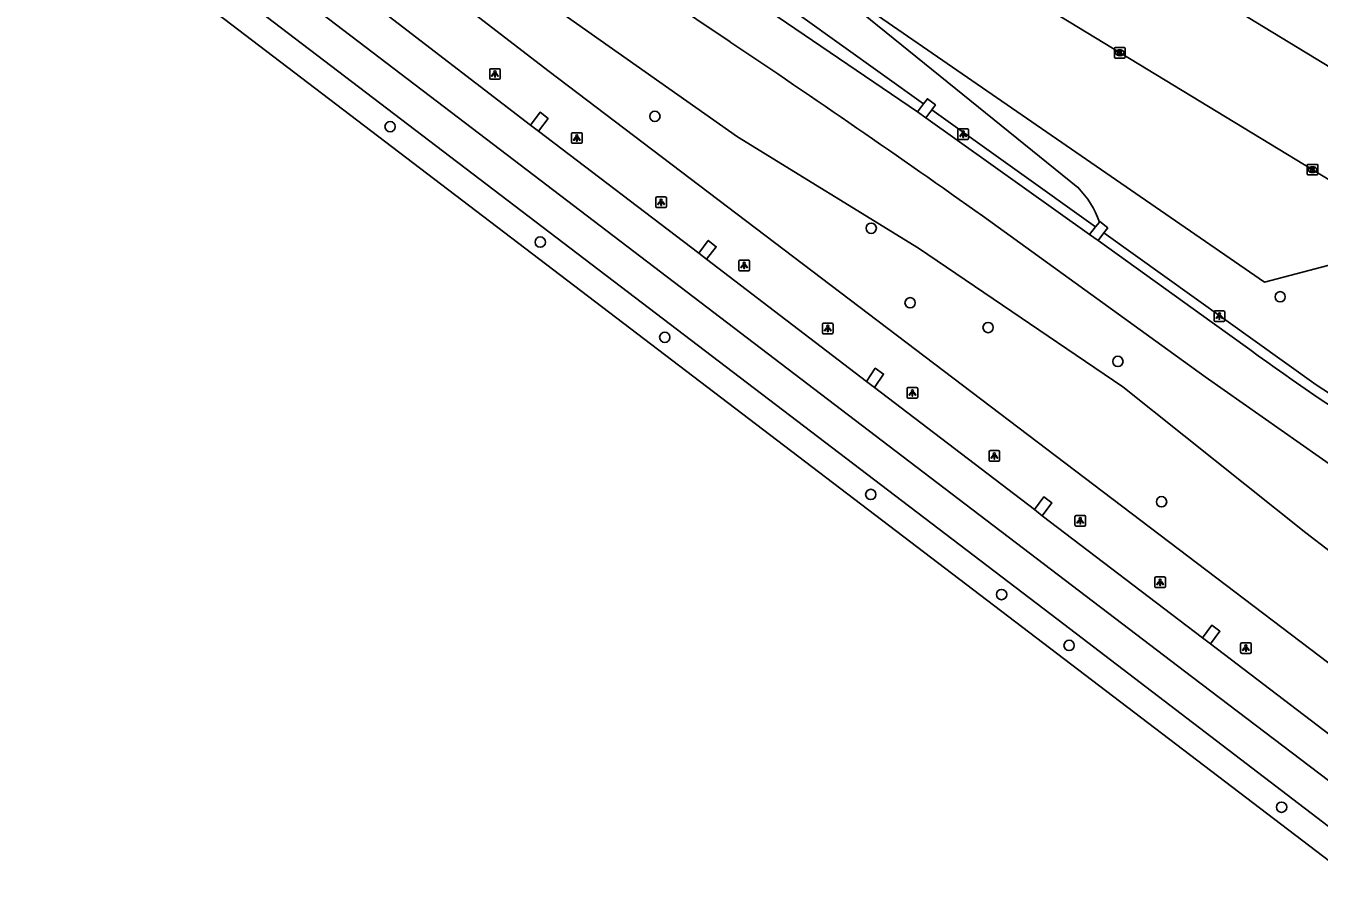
# Model space of a CAD drawing. Extents: x 158352 to 159489, y 383828 to 384597.
# Drawn here: x 158742.5 to 158865.2, y 383844.2 to 383926.5 of the extents above; entities that cross this region are included whole.
import ezdxf

# ---------------------------------------------------------------- set-up
doc = ezdxf.new("R2010")
doc.units = 0
for name, color, linetype in [('IMGEO_Berm_groen', 7, 'Continuous'), ('IMGEO_Boom', 7, 'Continuous'), ('IMGEO_Groenvoorziening', 7, 'Continuous'), ('IMGEO_Kolk', 7, 'Continuous'), ('IMGEO_Lichtpunt', 7, 'Continuous'), ('IMGEO_Rijbaan_lokaal_open', 7, 'Continuous'), ('IMGEO_Rijbaan_regionaal_gesloten', 7, 'Continuous')]:
    doc.layers.add(name, color=color, linetype=linetype)

msp = doc.modelspace()

# ---------------------------------------------------------------- linework, layer by layer
at = {"layer": 'IMGEO_Berm_groen'}
for points in [[(158878.55, 383856.55), (158792.14, 383922.13), (158736, 383965.35), (158730.55, 383969.3), (158719.87, 383977.55)], [(158719.87, 383977.55), (158722.36, 383976.82), (158737.12, 383966.87), (158761.64, 383950.03), (158810.03, 383915.93), (158827.2, 383905.39), (158846.56, 383892.22), (158863.93, 383878.37), (158875.47, 383869.52), (158882.92, 383862.99), (158886.79, 383863.48)], [(158827.67, 383919.08), (158812.09, 383930.24)], [(158843.98, 383907.39), (158828.45, 383918.52)], [(158885.61, 383881.37), (158882.57, 383882.41), (158879.28, 383883.78), (158875.4, 383885.75), (158872.11, 383887.72), (158864.91, 383892.41), (158844.77, 383906.82)]]:
    msp.add_lwpolyline(points, dxfattribs=at)
at = {"layer": 'IMGEO_Boom'}
for centre in [(158802.18, 383917.89), (158777.07, 383916.91), (158822.7, 383907.27), (158791.31, 383905.96), (158826.39, 383900.2), (158861.49, 383900.77), (158833.79, 383897.85), (158803.12, 383896.92), (158846.1, 383894.64), (158822.66, 383882.01), (158850.24, 383881.32), (158835.07, 383872.51), (158841.47, 383867.69), (158861.63, 383852.33)]:
    msp.add_circle(centre, 0.489, dxfattribs=at)
at = {"layer": 'IMGEO_Groenvoorziening'}
for points in [[(158885.61, 383881.37), (158885.79, 383881.77), (158886.01, 383882.57), (158886.11, 383883.4), (158886.09, 383884.23), (158885.95, 383885.05), (158885.69, 383885.84), (158885.57, 383886.12), (158882.55, 383893.42), (158881.59, 383895.09), (158880.52, 383896.69), (158879.36, 383898.23), (158878.1, 383899.68), (158876.75, 383901.06), (158875.32, 383902.35), (158873.81, 383903.55), (158873.67, 383903.66), (158872.58, 383904.35), (158871.62, 383904.68), (158870.62, 383904.8), (158869.61, 383904.7), (158859.99, 383902.14), (158815.36, 383932.96)], [(158842.29, 383911.15), (158815.36, 383932.96)]]:
    msp.add_lwpolyline(points, dxfattribs=at)
msp.add_arc((158835.8, 383904.83), 9.07, 19.4777, 44.2583, dxfattribs=at)
at = {"layer": 'IMGEO_Kolk'}
for p, q in [((158845.78, 383923.5), (158845.78, 383924.35)), ((158845.86, 383924.43), (158846.71, 383924.43)), ((158846.27, 383924.2), (158846.3, 383924.2)), ((158846.78, 383924.35), (158846.78, 383923.5)), ((158846.71, 383923.42), (158845.86, 383923.42)), ((158846.29, 383923.65), (158846.27, 383923.65)), ((158864.05, 383912.4), (158864.05, 383913.26)), ((158864.13, 383913.33), (158864.98, 383913.33)), ((158864.54, 383913.11), (158864.57, 383913.11)), ((158865.06, 383913.26), (158865.06, 383912.4)), ((158864.98, 383912.33), (158864.13, 383912.33)), ((158864.56, 383912.55), (158864.54, 383912.55))]:
    msp.add_line(p, q, dxfattribs=at)
for points in [[(158845.78, 383923.5), (158845.78, 383924.35)], [(158845.86, 383924.43), (158846.71, 383924.43)], [(158846.1, 383924.12), (158846.23, 383924.12), (158846.23, 383923.97), (158846.36, 383924.12), (158846.52, 383924.12), (158846.38, 383923.97), (158846.53, 383923.72), (158846.38, 383923.72), (158846.29, 383923.89), (158846.23, 383923.82), (158846.23, 383923.72), (158846.1, 383923.72), (158846.1, 383924.12)], [(158846.78, 383924.35), (158846.78, 383923.5)], [(158846.71, 383923.42), (158845.86, 383923.42)], [(158864.05, 383912.4), (158864.05, 383913.26)], [(158864.13, 383913.33), (158864.98, 383913.33)], [(158864.37, 383913.03), (158864.5, 383913.03), (158864.5, 383912.88), (158864.63, 383913.03), (158864.79, 383913.03), (158864.65, 383912.88), (158864.8, 383912.63), (158864.65, 383912.63), (158864.56, 383912.79), (158864.5, 383912.73), (158864.5, 383912.63), (158864.37, 383912.63), (158864.37, 383913.03)], [(158865.06, 383913.26), (158865.06, 383912.4)], [(158864.98, 383912.33), (158864.13, 383912.33)]]:
    msp.add_lwpolyline(points, dxfattribs=at)
for centre, start, end in [((158845.86, 383924.35), 91.552, 178.448), ((158845.86, 383924.35), 91.552, 178.448), ((158846.71, 383924.35), 1.552, 88.448), ((158846.71, 383924.35), 1.552, 88.448), ((158845.86, 383923.5), 181.552, 268.448), ((158845.86, 383923.5), 181.552, 268.448), ((158846.71, 383923.5), 271.552, 358.448), ((158846.71, 383923.5), 271.552, 358.448), ((158864.13, 383913.25), 91.552, 178.448), ((158864.13, 383913.25), 91.552, 178.448), ((158864.98, 383913.25), 1.552, 88.448), ((158864.98, 383913.25), 1.552, 88.448), ((158864.13, 383912.41), 181.552, 268.448), ((158864.13, 383912.41), 181.552, 268.448), ((158864.98, 383912.41), 271.552, 358.448), ((158864.98, 383912.41), 271.552, 358.448)]:
    msp.add_arc(centre, 0.0765, start, end, dxfattribs=at)
for centre, major_axis, ratio, start_param, end_param in [((158846.27, 383923.92), (-0.387, 0.002), 0.722429, 4.712389, 7.853982), ((158846.29, 383923.92), (-0.39, 0.002), 0.717154, 1.570796, 4.712389), ((158864.54, 383912.83), (-0.387, 0.002), 0.722429, 4.712389, 7.853982), ((158864.57, 383912.83), (-0.39, 0.002), 0.717154, 1.570796, 4.712389)]:
    msp.add_ellipse(centre, major_axis=major_axis, ratio=ratio, start_param=start_param, end_param=end_param, dxfattribs=at)
at = {"layer": 'IMGEO_Lichtpunt'}
for p, q in [((158786.52, 383922.31), (158786.52, 383921.51)), ((158786.52, 383922.31), (158786.52, 383921.51)), ((158787.42, 383922.41), (158786.61, 383922.41)), ((158787.42, 383922.41), (158786.61, 383922.41)), ((158786.61, 383921.41), (158787.42, 383921.41)), ((158786.61, 383921.41), (158787.42, 383921.41)), ((158787.51, 383921.51), (158787.51, 383922.31)), ((158787.51, 383921.51), (158787.51, 383922.31)), ((158830.92, 383916.6), (158830.92, 383915.79)), ((158830.92, 383916.6), (158830.92, 383915.79)), ((158831.82, 383916.69), (158831.02, 383916.69)), ((158831.82, 383916.69), (158831.02, 383916.69)), ((158831.92, 383915.79), (158831.92, 383916.6)), ((158831.92, 383915.79), (158831.92, 383916.6)), ((158794.28, 383916.24), (158794.28, 383915.43)), ((158794.28, 383916.24), (158794.28, 383915.43)), ((158795.19, 383916.33), (158794.38, 383916.33)), ((158795.19, 383916.33), (158794.38, 383916.33)), ((158794.38, 383915.33), (158795.19, 383915.33)), ((158794.38, 383915.33), (158795.19, 383915.33)), ((158795.28, 383915.43), (158795.28, 383916.24)), ((158795.28, 383915.43), (158795.28, 383916.24)), ((158831.02, 383915.7), (158831.82, 383915.7)), ((158831.02, 383915.7), (158831.82, 383915.7)), ((158802.27, 383910.14), (158802.27, 383909.34)), ((158802.27, 383910.14), (158802.27, 383909.34)), ((158803.18, 383910.24), (158802.37, 383910.24)), ((158803.18, 383910.24), (158802.37, 383910.24)), ((158802.37, 383909.24), (158803.18, 383909.24)), ((158802.37, 383909.24), (158803.18, 383909.24)), ((158803.27, 383909.34), (158803.27, 383910.14)), ((158803.27, 383909.34), (158803.27, 383910.14)), ((158811.06, 383904.24), (158810.25, 383904.24)), ((158811.06, 383904.24), (158810.25, 383904.24)), ((158810.15, 383904.14), (158810.15, 383903.34)), ((158810.15, 383904.14), (158810.15, 383903.34)), ((158810.25, 383903.24), (158811.06, 383903.24)), ((158810.25, 383903.24), (158811.06, 383903.24)), ((158811.15, 383903.34), (158811.15, 383904.14)), ((158811.15, 383903.34), (158811.15, 383904.14)), ((158855.23, 383899.33), (158855.23, 383898.53)), ((158855.23, 383899.33), (158855.23, 383898.53)), ((158856.13, 383899.43), (158855.32, 383899.43)), ((158856.13, 383899.43), (158855.32, 383899.43)), ((158856.23, 383898.53), (158856.23, 383899.33)), ((158856.23, 383898.53), (158856.23, 383899.33)), ((158818.08, 383898.16), (158818.08, 383897.35)), ((158818.08, 383898.16), (158818.08, 383897.35)), ((158818.98, 383898.25), (158818.18, 383898.25)), ((158818.98, 383898.25), (158818.18, 383898.25)), ((158819.08, 383897.35), (158819.08, 383898.16)), ((158819.08, 383897.35), (158819.08, 383898.16)), ((158855.32, 383898.43), (158856.13, 383898.43)), ((158855.32, 383898.43), (158856.13, 383898.43)), ((158818.18, 383897.26), (158818.98, 383897.26)), ((158818.18, 383897.26), (158818.98, 383897.26)), ((158826.11, 383892.06), (158826.11, 383891.25)), ((158826.11, 383892.06), (158826.11, 383891.25)), ((158827.01, 383892.15), (158826.21, 383892.15)), ((158827.01, 383892.15), (158826.21, 383892.15)), ((158827.11, 383891.25), (158827.11, 383892.06)), ((158827.11, 383891.25), (158827.11, 383892.06)), ((158826.21, 383891.15), (158827.01, 383891.15)), ((158826.21, 383891.15), (158827.01, 383891.15)), ((158833.88, 383886.07), (158833.88, 383885.27)), ((158833.88, 383886.07), (158833.88, 383885.27)), ((158834.78, 383886.17), (158833.98, 383886.17)), ((158834.78, 383886.17), (158833.98, 383886.17)), ((158834.88, 383885.27), (158834.88, 383886.07)), ((158834.88, 383885.27), (158834.88, 383886.07)), ((158833.98, 383885.17), (158834.78, 383885.17)), ((158833.98, 383885.17), (158834.78, 383885.17)), ((158842.03, 383879.91), (158842.03, 383879.11)), ((158842.03, 383879.91), (158842.03, 383879.11)), ((158842.93, 383880.01), (158842.13, 383880.01)), ((158842.93, 383880.01), (158842.13, 383880.01)), ((158843.03, 383879.11), (158843.03, 383879.91)), ((158843.03, 383879.11), (158843.03, 383879.91)), ((158842.13, 383879.01), (158842.93, 383879.01)), ((158842.13, 383879.01), (158842.93, 383879.01)), ((158849.6, 383874.08), (158849.6, 383873.27)), ((158849.6, 383874.08), (158849.6, 383873.27)), ((158850.51, 383874.18), (158849.7, 383874.18)), ((158850.51, 383874.18), (158849.7, 383874.18)), ((158850.6, 383873.27), (158850.6, 383874.08)), ((158850.6, 383873.27), (158850.6, 383874.08)), ((158849.7, 383873.18), (158850.51, 383873.18)), ((158849.7, 383873.18), (158850.51, 383873.18)), ((158857.74, 383867.84), (158857.74, 383867.03)), ((158857.74, 383867.84), (158857.74, 383867.03)), ((158858.65, 383867.93), (158857.84, 383867.93)), ((158858.65, 383867.93), (158857.84, 383867.93)), ((158858.74, 383867.03), (158858.74, 383867.84)), ((158858.74, 383867.03), (158858.74, 383867.84)), ((158857.84, 383866.93), (158858.65, 383866.93)), ((158857.84, 383866.93), (158858.65, 383866.93))]:
    msp.add_line(p, q, dxfattribs=at)
for points in [[(158786.89, 383921.98), (158786.93, 383921.95), (158786.74, 383921.69), (158786.7, 383921.71), (158786.89, 383921.98)], [(158786.99, 383921.93), (158787.04, 383921.93), (158787.04, 383921.61), (158786.99, 383921.61), (158786.99, 383921.93)], [(158787.1, 383921.95), (158787.14, 383921.98), (158787.33, 383921.71), (158787.29, 383921.69), (158787.1, 383921.95)], [(158794.66, 383915.9), (158794.7, 383915.87), (158794.51, 383915.61), (158794.47, 383915.64), (158794.66, 383915.9)], [(158794.76, 383915.85), (158794.81, 383915.85), (158794.81, 383915.53), (158794.76, 383915.53), (158794.76, 383915.85)], [(158794.87, 383915.87), (158794.91, 383915.9), (158795.09, 383915.64), (158795.06, 383915.61), (158794.87, 383915.87)], [(158831.3, 383916.26), (158831.33, 383916.23), (158831.15, 383915.97), (158831.11, 383916), (158831.3, 383916.26)], [(158831.4, 383916.21), (158831.45, 383916.21), (158831.45, 383915.89), (158831.4, 383915.89), (158831.4, 383916.21)], [(158831.51, 383916.23), (158831.55, 383916.26), (158831.73, 383916), (158831.69, 383915.97), (158831.51, 383916.23)], [(158802.65, 383909.81), (158802.69, 383909.78), (158802.5, 383909.52), (158802.46, 383909.54), (158802.65, 383909.81)], [(158802.75, 383909.76), (158802.8, 383909.76), (158802.8, 383909.44), (158802.75, 383909.44), (158802.75, 383909.76)], [(158802.86, 383909.78), (158802.9, 383909.81), (158803.08, 383909.54), (158803.05, 383909.52), (158802.86, 383909.78)], [(158810.53, 383903.81), (158810.57, 383903.78), (158810.38, 383903.52), (158810.34, 383903.54), (158810.53, 383903.81)], [(158810.63, 383903.76), (158810.68, 383903.76), (158810.68, 383903.44), (158810.63, 383903.44), (158810.63, 383903.76)], [(158810.74, 383903.78), (158810.78, 383903.81), (158810.96, 383903.54), (158810.93, 383903.52), (158810.74, 383903.78)], [(158855.6, 383899), (158855.64, 383898.97), (158855.45, 383898.71), (158855.42, 383898.73), (158855.6, 383899)], [(158855.7, 383898.95), (158855.75, 383898.95), (158855.75, 383898.63), (158855.7, 383898.63), (158855.7, 383898.95)], [(158855.81, 383898.97), (158855.85, 383899), (158856.04, 383898.73), (158856, 383898.71), (158855.81, 383898.97)], [(158818.46, 383897.82), (158818.5, 383897.79), (158818.31, 383897.53), (158818.27, 383897.56), (158818.46, 383897.82)], [(158818.56, 383897.77), (158818.61, 383897.77), (158818.61, 383897.45), (158818.56, 383897.45), (158818.56, 383897.77)], [(158818.67, 383897.79), (158818.71, 383897.82), (158818.89, 383897.56), (158818.86, 383897.53), (158818.67, 383897.79)], [(158826.49, 383891.72), (158826.52, 383891.69), (158826.34, 383891.43), (158826.3, 383891.46), (158826.49, 383891.72)], [(158826.59, 383891.67), (158826.63, 383891.67), (158826.63, 383891.35), (158826.59, 383891.35), (158826.59, 383891.67)], [(158826.7, 383891.69), (158826.74, 383891.72), (158826.92, 383891.46), (158826.88, 383891.43), (158826.7, 383891.69)], [(158834.26, 383885.74), (158834.29, 383885.71), (158834.11, 383885.45), (158834.07, 383885.47), (158834.26, 383885.74)], [(158834.36, 383885.69), (158834.41, 383885.69), (158834.41, 383885.37), (158834.36, 383885.37), (158834.36, 383885.69)], [(158834.47, 383885.71), (158834.51, 383885.74), (158834.69, 383885.47), (158834.65, 383885.45), (158834.47, 383885.71)], [(158842.41, 383879.58), (158842.45, 383879.55), (158842.26, 383879.29), (158842.22, 383879.32), (158842.41, 383879.58)], [(158842.51, 383879.53), (158842.56, 383879.53), (158842.56, 383879.21), (158842.51, 383879.21), (158842.51, 383879.53)], [(158842.62, 383879.55), (158842.66, 383879.58), (158842.84, 383879.31), (158842.81, 383879.29), (158842.62, 383879.55)], [(158849.98, 383873.74), (158850.02, 383873.72), (158849.83, 383873.45), (158849.79, 383873.48), (158849.98, 383873.74)], [(158850.08, 383873.7), (158850.13, 383873.7), (158850.13, 383873.37), (158850.08, 383873.37), (158850.08, 383873.7)], [(158850.19, 383873.72), (158850.23, 383873.74), (158850.42, 383873.48), (158850.38, 383873.45), (158850.19, 383873.72)], [(158858.12, 383867.5), (158858.16, 383867.47), (158857.97, 383867.21), (158857.93, 383867.24), (158858.12, 383867.5)], [(158858.22, 383867.45), (158858.27, 383867.45), (158858.27, 383867.13), (158858.22, 383867.13), (158858.22, 383867.45)], [(158858.33, 383867.47), (158858.37, 383867.5), (158858.56, 383867.24), (158858.52, 383867.21), (158858.33, 383867.47)]]:
    msp.add_lwpolyline(points, dxfattribs=at)
for centre in [(158787.02, 383922.11), (158794.78, 383916.03), (158831.42, 383916.4), (158802.77, 383909.94), (158810.65, 383903.94), (158855.73, 383899.13), (158818.58, 383897.96), (158826.61, 383891.85), (158834.38, 383885.87), (158842.53, 383879.71), (158850.1, 383873.88), (158858.24, 383867.63)]:
    msp.add_circle(centre, 0.0994, dxfattribs=at)
for centre, start, end in [((158786.61, 383922.31), 90, 180), ((158786.61, 383922.31), 90, 180), ((158786.61, 383921.51), 180, 270), ((158786.61, 383921.51), 180, 270), ((158787.42, 383922.31), 0, 90), ((158787.42, 383922.31), 0, 90), ((158787.42, 383921.51), 270, 0), ((158787.42, 383921.51), 270, 360), ((158831.02, 383916.6), 90, 180), ((158831.02, 383916.6), 90, 180), ((158831.82, 383916.6), 0, 90), ((158831.82, 383916.6), 0, 90), ((158794.38, 383916.24), 90, 180), ((158794.38, 383916.24), 90, 180), ((158794.38, 383915.43), 180, 270), ((158794.38, 383915.43), 180, 270), ((158795.19, 383916.24), 0, 90), ((158795.19, 383916.24), 0, 90), ((158795.19, 383915.43), 270, 0), ((158795.19, 383915.43), 270, 360), ((158831.02, 383915.79), 180, 270), ((158831.02, 383915.79), 180, 270), ((158831.82, 383915.79), 270, 0), ((158831.82, 383915.79), 270, 360), ((158802.37, 383910.14), 90, 180), ((158802.37, 383910.14), 90, 180), ((158802.37, 383909.34), 180, 270), ((158802.37, 383909.34), 180, 270), ((158803.18, 383910.14), 0, 90), ((158803.18, 383910.14), 0, 90), ((158803.18, 383909.34), 270, 0), ((158803.18, 383909.34), 270, 360), ((158810.25, 383904.14), 90, 180), ((158810.25, 383904.14), 90, 180), ((158811.06, 383904.14), 0, 90), ((158811.06, 383904.14), 0, 90), ((158810.25, 383903.34), 180, 270), ((158810.25, 383903.34), 180, 270), ((158811.06, 383903.34), 270, 0), ((158811.06, 383903.34), 270, 360), ((158855.32, 383899.33), 90, 180), ((158855.32, 383899.33), 90, 180), ((158856.13, 383899.33), 0, 90), ((158856.13, 383899.33), 0, 90), ((158818.18, 383898.16), 90, 180), ((158818.18, 383898.16), 90, 180), ((158818.98, 383898.16), 0, 90), ((158818.98, 383898.16), 0, 90), ((158855.32, 383898.53), 180, 270), ((158855.32, 383898.53), 180, 270), ((158856.13, 383898.53), 270, 0), ((158856.13, 383898.53), 270, 360), ((158818.18, 383897.35), 180, 270), ((158818.18, 383897.35), 180, 270), ((158818.98, 383897.35), 270, 0), ((158818.98, 383897.35), 270, 360), ((158826.21, 383892.06), 90, 180), ((158826.21, 383892.06), 90, 180), ((158827.01, 383892.06), 0, 90), ((158827.01, 383892.06), 0, 90), ((158826.21, 383891.25), 180, 270), ((158826.21, 383891.25), 180, 270), ((158827.01, 383891.25), 270, 0), ((158827.01, 383891.25), 270, 360), ((158833.98, 383886.07), 90, 180), ((158833.98, 383886.07), 90, 180), ((158834.78, 383886.07), 0, 90), ((158834.78, 383886.07), 0, 90), ((158833.98, 383885.27), 180, 270), ((158833.98, 383885.27), 180, 270), ((158834.78, 383885.27), 270, 0), ((158834.78, 383885.27), 270, 360), ((158842.13, 383879.91), 90, 180), ((158842.13, 383879.91), 90, 180), ((158842.93, 383879.91), 0, 90), ((158842.93, 383879.91), 0, 90), ((158842.13, 383879.11), 180, 270), ((158842.13, 383879.11), 180, 270), ((158842.93, 383879.11), 270, 0), ((158842.93, 383879.11), 270, 360), ((158849.7, 383874.08), 90, 180), ((158849.7, 383874.08), 90, 180), ((158850.51, 383874.08), 0, 90), ((158850.51, 383874.08), 0, 90), ((158849.7, 383873.27), 180, 270), ((158849.7, 383873.27), 180, 270), ((158850.51, 383873.27), 270, 0), ((158850.51, 383873.27), 270, 360), ((158857.84, 383867.84), 90, 180), ((158857.84, 383867.84), 90, 180), ((158858.65, 383867.84), 0, 90), ((158858.65, 383867.84), 0, 90), ((158857.84, 383867.03), 180, 270), ((158857.84, 383867.03), 180, 270), ((158858.65, 383867.03), 270, 0), ((158858.65, 383867.03), 270, 360)]:
    msp.add_arc(centre, 0.0946, start, end, dxfattribs=at)
at = {"layer": 'IMGEO_Rijbaan_lokaal_open'}
for points in [[(158875.15, 383917.12), (158849.66, 383932.64), (158828.05, 383945.78)], [(158870.42, 383909.27), (158823.28, 383937.96)], [(158827.09, 383918.32), (158827.67, 383919.08)], [(158827.67, 383919.08), (158828.04, 383919.56), (158828.79, 383918.97), (158828.45, 383918.52)], [(158790.39, 383917.06), (158791.29, 383918.27), (158792.05, 383917.67), (158791.15, 383916.49)], [(158828.45, 383918.52), (158827.88, 383917.76)], [(158843.42, 383906.68), (158843.98, 383907.39)], [(158843.98, 383907.39), (158844.34, 383907.85)], [(158844.77, 383906.82), (158844.23, 383906.1)], [(158844.34, 383907.85), (158844.38, 383907.9), (158845.14, 383907.3), (158844.77, 383906.82)], [(158806.35, 383904.91), (158807.25, 383906.11), (158808.01, 383905.52), (158807.08, 383904.33)], [(158822.24, 383892.73), (158823.08, 383893.98), (158823.87, 383893.43), (158823.01, 383892.17)], [(158838.18, 383880.59), (158839.08, 383881.79), (158839.84, 383881.2), (158838.92, 383879.98)], [(158854.12, 383868.42), (158855.02, 383869.62), (158855.78, 383869.03), (158854.87, 383867.83)]]:
    msp.add_lwpolyline(points, dxfattribs=at)
at = {"layer": 'IMGEO_Rijbaan_regionaal_gesloten'}
for points in [[(158876.31, 383847.08), (158853.2, 383864.63), (158826.26, 383885.17), (158810.3, 383897.34), (158786.87, 383915.21), (158739.49, 383951.33), (158697.83, 383983.09), (158678.29, 383997.99), (158670.92, 384003.61), (158635.9, 384030.32), (158604.63, 384054.08)], [(158872.74, 383845.4), (158840.42, 383870.11), (158712.45, 383967.65), (158601.78, 384052)], [(158870.15, 383844.18), (158710.89, 383965.58), (158599.61, 384050.41)], [(158809.31, 383924.97), (158764.39, 383955.09), (158755.23, 383961.2), (158745.97, 383967.22), (158723.09, 383981.84), (158660.63, 384021.75)], [(158811.33, 383929.07), (158827.09, 383918.32)], [(158775.23, 383928.69), (158790.39, 383917.06)], [(158827.88, 383917.76), (158827.09, 383918.32)], [(158827.88, 383917.76), (158843.42, 383906.68)], [(158791.15, 383916.49), (158790.39, 383917.06)], [(158791.15, 383916.49), (158806.35, 383904.91)], [(158873.48, 383880.18), (158866.99, 383884.33), (158854.38, 383893.17), (158833.27, 383908.44)], [(158844.23, 383906.1), (158843.42, 383906.68)], [(158844.23, 383906.1), (158855.04, 383898.33), (158858.61, 383895.76)], [(158807.08, 383904.33), (158806.35, 383904.91)], [(158807.08, 383904.33), (158822.24, 383892.73)], [(158823.01, 383892.17), (158822.24, 383892.73)], [(158823.01, 383892.17), (158838.18, 383880.59)], [(158838.92, 383879.98), (158838.18, 383880.59)], [(158838.92, 383879.98), (158854.12, 383868.42)], [(158854.87, 383867.83), (158854.12, 383868.42)], [(158854.87, 383867.83), (158870.06, 383856.27)]]:
    msp.add_lwpolyline(points, dxfattribs=at)
for centre, radius, start, end in [((158213.22, 383035.49), 1070.74, 54.61444, 56.17181), ((158984.05, 384066.63), 211.97, 233.7164, 237.9984)]:
    msp.add_arc(centre, radius, start, end, dxfattribs=at)

doc.saveas('drawing.dxf')
